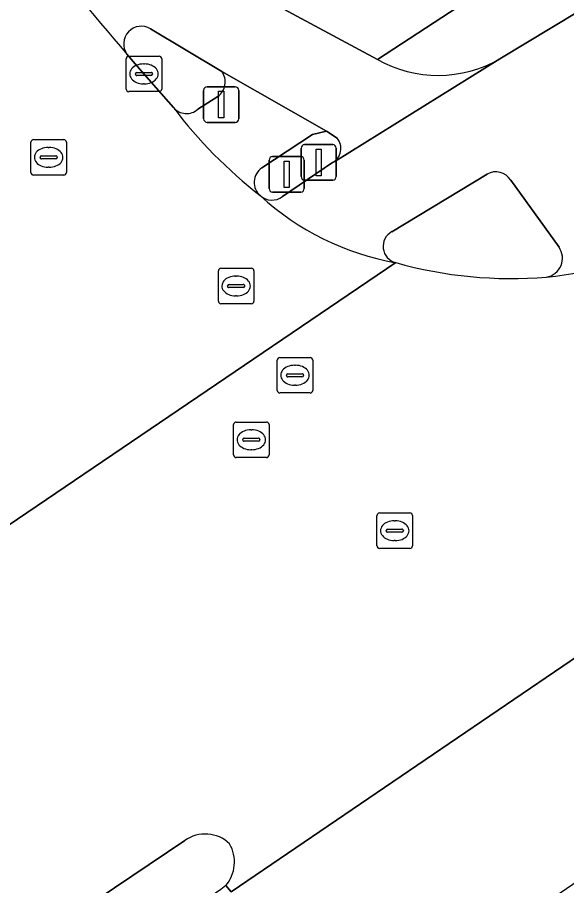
# Model space of a CAD drawing. Extents: x 157445 to 158888, y 383061 to 384688.
# Drawn here: x 158680.49 to 158695.95, y 383707.79 to 383732.23 of the extents above; entities that cross this region are included whole.
import ezdxf

# ---------------------------------------------------------------- set-up
doc = ezdxf.new("R2010")
doc.units = 0
for name, color, linetype in [('IMGEO_Drukknoppaal', 7, 'Continuous'), ('IMGEO_Fietspad_gesloten', 7, 'Continuous'), ('IMGEO_Kolk', 7, 'Continuous'), ('IMGEO_OVBaan_gesloten', 7, 'Continuous'), ('IMGEO_Rijbaan_lokaal_gesloten', 7, 'Continuous'), ('IMGEO_Rijbaan_regionaal_gesloten', 7, 'Continuous'), ('IMGEO_Rioolput', 7, 'Continuous'), ('IMGEO_Verkeerseiland_open', 7, 'Continuous'), ('IMGEO_Verkeersregelinstallatiepaal', 7, 'Continuous'), ('IMGEO_Voetpad_open', 7, 'Continuous')]:
    doc.layers.add(name, color=color, linetype=linetype)

msp = doc.modelspace()

# ---------------------------------------------------------------- linework, layer by layer
at = {"layer": 'IMGEO_Drukknoppaal'}
for p, q in [((158688.477, 383727.746), (158688.477, 383728.546)), ((158688.477, 383728.546), (158688.477, 383727.746)), ((158688.577, 383728.646), (158689.367, 383728.646)), ((158689.367, 383728.646), (158688.577, 383728.646)), ((158689.467, 383728.546), (158689.467, 383727.746)), ((158689.467, 383727.746), (158689.467, 383728.546)), ((158689.367, 383727.646), (158688.577, 383727.646)), ((158688.577, 383727.646), (158689.367, 383727.646))]:
    msp.add_line(p, q, dxfattribs=at)
msp.add_lwpolyline([(158688.897, 383728.521), (158689.047, 383728.521), (158689.047, 383727.771), (158688.897, 383727.771), (158688.897, 383728.521)], dxfattribs=at)
for centre, start, end in [((158688.577, 383728.546), 90, 180), ((158688.577, 383728.546), 90, 180), ((158689.367, 383728.546), 0, 90), ((158689.367, 383728.546), 360, 90), ((158688.577, 383727.746), 180, 270), ((158688.577, 383727.746), 180, 270), ((158689.367, 383727.746), 270, 0), ((158689.367, 383727.746), 270, 0)]:
    msp.add_arc(centre, 0.1, start, end, dxfattribs=at)
at = {"layer": 'IMGEO_Fietspad_gesloten'}
for points in [[(158713.148, 383743.628), (158712.306, 383743.091), (158711.479, 383742.55), (158700.716, 383735.223), (158698.99, 383734.061), (158697, 383732.831), (158694.073, 383731.061), (158689.425, 383728.169), (158689.365, 383728.141), (158687.952, 383727.183)], [(158690.626, 383731.044), (158687.096, 383732.948), (158682.046, 383736.216), (158681.957, 383736.275), (158681.327, 383736.747), (158680.741, 383737.274), (158680.204, 383737.85), (158679.721, 383738.472), (158679.295, 383739.135), (158678.599, 383740.185), (158678.523, 383740.286), (158677.266, 383739.429), (158677.958, 383738.422)], [(158684.241, 383731.904), (158686.242, 383730.706), (158689.193, 383729.022), (158689.495, 383728.828)], [(158689.365, 383728.141), (158689.425, 383728.169), (158694.073, 383731.061)], [(158691.034, 383726.196), (158693.714, 383727.818)], [(158694.381, 383727.647), (158695.74, 383725.757)]]:
    msp.add_lwpolyline(points, dxfattribs=at)
for centre, radius, start, end in [((158752.338, 383790.419), 90.753, 214.95646, 220.73862), ((158683.978, 383731.483), 0.497, 58.0757, 215.6678), ((158692.335, 383734.07), 3.475, 240.5501, 300.0151), ((158689.144, 383728.539), 0.455, 299.0576, 39.5118), ((158693.955, 383727.372), 0.507, 32.8763, 118.365), ((158687.657, 383727.57), 0.486, 227.5429, 307.3104), ((158692.48, 383732.824), 7.619, 227.4569, 259.8828), ((158691.258, 383725.781), 0.472, 118.3542, 255.7665), ((158693.935, 383738.607), 13.768, 276.0608, 292.7156), ((158695.3, 383725.447), 0.538, 279.5085, 35.1841)]:
    msp.add_arc(centre, radius, start, end, dxfattribs=at)
at = {"layer": 'IMGEO_Kolk'}
for p, q in [((158683.552, 383730.211), (158683.552, 383731.063)), ((158683.627, 383731.137), (158684.479, 383731.137)), ((158684.553, 383731.063), (158684.553, 383730.211)), ((158684.04, 383730.917), (158684.065, 383730.917)), ((158683.811, 383730.631), (158683.811, 383730.643)), ((158684.249, 383730.594), (158683.851, 383730.594)), ((158683.854, 383730.68), (158684.252, 383730.68)), ((158684.295, 383730.643), (158684.295, 383730.631)), ((158684.063, 383730.357), (158684.038, 383730.357)), ((158684.479, 383730.137), (158683.627, 383730.137))]:
    msp.add_line(p, q, dxfattribs=at)
for points in [[(158683.552, 383730.211), (158683.552, 383731.063)], [(158683.627, 383731.137), (158684.479, 383731.137)], [(158684.553, 383731.063), (158684.553, 383730.211)], [(158684.479, 383730.137), (158683.627, 383730.137)]]:
    msp.add_lwpolyline(points, dxfattribs=at)
for centre, radius, start, end in [((158683.629, 383731.061), 0.0765, 91.552, 178.448), ((158683.629, 383731.061), 0.0765, 91.552, 178.448), ((158684.477, 383731.061), 0.0765, 1.552, 88.448), ((158684.477, 383731.061), 0.0765, 1.552, 88.448), ((158683.851, 383730.64), 0.0403, 85.8775, 175.7526), ((158683.848, 383730.63), 0.0366, 178.938, 274.7102), ((158684.252, 383730.637), 0.043, 264.8664, 352.4533), ((158684.256, 383730.642), 0.0386, 1.7309, 96.639), ((158683.629, 383730.213), 0.0765, 181.552, 268.448), ((158683.629, 383730.213), 0.0765, 181.552, 268.448), ((158684.477, 383730.213), 0.0765, 271.552, 358.448), ((158684.477, 383730.213), 0.0765, 271.552, 358.448)]:
    msp.add_arc(centre, radius, start, end, dxfattribs=at)
for centre, major_axis, ratio, start_param, end_param in [((158684.039, 383730.637), (-0.387, 0.002), 0.722429, 4.712389, 7.853982), ((158684.064, 383730.637), (-0.39, 0.002), 0.717154, 1.570796, 4.712389)]:
    msp.add_ellipse(centre, major_axis=major_axis, ratio=ratio, start_param=start_param, end_param=end_param, dxfattribs=at)
at = {"layer": 'IMGEO_OVBaan_gesloten'}
msp.add_lwpolyline([(158680.904, 383697.465), (158695.033, 383707.081), (158699.625, 383710.219), (158709.341, 383716.859), (158708.38, 383718.256), (158708.352, 383718.295), (158706.236, 383721.282), (158703.732, 383719.615), (158701.247, 383717.918), (158700.906, 383717.685), (158697.528, 383715.366), (158697.306, 383715.234), (158697.433, 383715.048), (158686.507, 383707.612), (158686.355, 383707.788), (158686.22, 383707.676), (158683.257, 383705.647), (158680.343, 383703.697), (158677.886, 383702.002), (158679.874, 383698.989), (158679.946, 383698.882)], close=True, dxfattribs=at)
at = {"layer": 'IMGEO_Rijbaan_lokaal_gesloten'}
for points in [[(158684.881, 383729.692), (158684.052, 383730.636), (158683.575, 383731.193)], [(158679.69, 383717.568), (158691.142, 383725.324)]]:
    msp.add_lwpolyline(points, dxfattribs=at)
for centre, radius, start, end in [((158752.338, 383790.419), 90.753, 214.95646, 220.73862), ((158695.659, 383737.879), 13.535, 217.2188, 232.014), ((158692.48, 383732.824), 7.619, 227.4569, 259.8828)]:
    msp.add_arc(centre, radius, start, end, dxfattribs=at)
at = {"layer": 'IMGEO_Rijbaan_regionaal_gesloten'}
for points in [[(158691.142, 383725.324), (158679.69, 383717.568)], [(158686.355, 383707.788), (158686.507, 383707.612), (158697.433, 383715.048), (158697.306, 383715.234)], [(158676.053, 383710.244), (158675.944, 383710.136), (158674.551, 383708.936), (158673.574, 383708.16), (158675.249, 383705.727), (158676.85, 383703.4), (158679.356, 383705.137), (158682.218, 383707.049), (158685.202, 383709.056)]]:
    msp.add_lwpolyline(points, dxfattribs=at)
for centre, radius, start, end in [((158693.935, 383738.607), 13.768, 276.0608, 292.7156), ((158694.408, 383737.016), 12.14, 254.3916, 274.6336), ((158685.778, 383708.251), 0.99, 46.1901, 125.5548), ((158685.577, 383708.453), 1.024, 319.4958, 30.0188)]:
    msp.add_arc(centre, radius, start, end, dxfattribs=at)
at = {"layer": 'IMGEO_Rioolput'}
for p, q in [((158680.944, 383728.788), (158681.796, 383728.788)), ((158680.869, 383727.862), (158680.869, 383728.714)), ((158681.357, 383728.568), (158681.382, 383728.568)), ((158681.87, 383728.714), (158681.87, 383727.862)), ((158681.128, 383728.282), (158681.128, 383728.294)), ((158681.566, 383728.245), (158681.168, 383728.245)), ((158681.171, 383728.331), (158681.569, 383728.331)), ((158681.612, 383728.294), (158681.612, 383728.282)), ((158681.38, 383728.008), (158681.355, 383728.008)), ((158681.796, 383727.788), (158680.944, 383727.788)), ((158686.147, 383724.241), (158686.147, 383725.093)), ((158686.222, 383725.167), (158687.074, 383725.167)), ((158687.148, 383725.093), (158687.148, 383724.241)), ((158686.635, 383724.947), (158686.66, 383724.947)), ((158686.406, 383724.661), (158686.406, 383724.673)), ((158686.844, 383724.624), (158686.446, 383724.624)), ((158686.449, 383724.71), (158686.847, 383724.71)), ((158686.89, 383724.673), (158686.89, 383724.661)), ((158686.658, 383724.387), (158686.633, 383724.387)), ((158687.074, 383724.167), (158686.222, 383724.167)), ((158687.88, 383722.655), (158688.732, 383722.655)), ((158687.805, 383721.729), (158687.805, 383722.581)), ((158688.293, 383722.435), (158688.318, 383722.435)), ((158688.806, 383722.581), (158688.806, 383721.729)), ((158688.064, 383722.149), (158688.064, 383722.161)), ((158688.107, 383722.198), (158688.505, 383722.198)), ((158688.548, 383722.161), (158688.548, 383722.149)), ((158688.502, 383722.112), (158688.104, 383722.112)), ((158688.732, 383721.655), (158687.88, 383721.655)), ((158688.316, 383721.875), (158688.291, 383721.875)), ((158686.575, 383719.912), (158686.575, 383720.764)), ((158686.65, 383720.838), (158687.502, 383720.838)), ((158687.576, 383720.764), (158687.576, 383719.912)), ((158687.063, 383720.618), (158687.088, 383720.618)), ((158686.834, 383720.332), (158686.834, 383720.344)), ((158687.272, 383720.295), (158686.874, 383720.295)), ((158686.877, 383720.381), (158687.275, 383720.381)), ((158687.318, 383720.344), (158687.318, 383720.332)), ((158687.086, 383720.058), (158687.061, 383720.058)), ((158687.502, 383719.838), (158686.65, 383719.838)), ((158690.689, 383718.279), (158691.541, 383718.279)), ((158690.614, 383717.353), (158690.614, 383718.205)), ((158691.102, 383718.059), (158691.127, 383718.059)), ((158691.615, 383718.205), (158691.615, 383717.353)), ((158690.873, 383717.773), (158690.873, 383717.785)), ((158691.311, 383717.736), (158690.913, 383717.736)), ((158690.916, 383717.822), (158691.314, 383717.822)), ((158691.357, 383717.785), (158691.357, 383717.773)), ((158691.125, 383717.499), (158691.1, 383717.499)), ((158691.541, 383717.279), (158690.689, 383717.279))]:
    msp.add_line(p, q, dxfattribs=at)
for points in [[(158680.944, 383728.788), (158681.796, 383728.788)], [(158680.869, 383727.862), (158680.869, 383728.714)], [(158681.87, 383728.714), (158681.87, 383727.862)], [(158681.796, 383727.788), (158680.944, 383727.788)], [(158686.147, 383724.241), (158686.147, 383725.093)], [(158686.222, 383725.167), (158687.074, 383725.167)], [(158687.148, 383725.093), (158687.148, 383724.241)], [(158687.074, 383724.167), (158686.222, 383724.167)], [(158687.88, 383722.655), (158688.732, 383722.655)], [(158687.805, 383721.729), (158687.805, 383722.581)], [(158688.806, 383722.581), (158688.806, 383721.729)], [(158688.732, 383721.655), (158687.88, 383721.655)], [(158686.575, 383719.912), (158686.575, 383720.764)], [(158686.65, 383720.838), (158687.502, 383720.838)], [(158687.576, 383720.764), (158687.576, 383719.912)], [(158687.502, 383719.838), (158686.65, 383719.838)], [(158690.689, 383718.279), (158691.541, 383718.279)], [(158690.614, 383717.353), (158690.614, 383718.205)], [(158691.615, 383718.205), (158691.615, 383717.353)], [(158691.541, 383717.279), (158690.689, 383717.279)]]:
    msp.add_lwpolyline(points, dxfattribs=at)
for centre, radius, start, end in [((158680.946, 383728.712), 0.0765, 91.552, 178.448), ((158680.946, 383728.712), 0.0765, 91.552, 178.448), ((158681.794, 383728.712), 0.0765, 1.552, 88.448), ((158681.794, 383728.712), 0.0765, 1.552, 88.448), ((158681.168, 383728.291), 0.0403, 85.8775, 175.7526), ((158681.165, 383728.281), 0.0366, 178.938, 274.7102), ((158681.569, 383728.288), 0.043, 264.8664, 352.4533), ((158681.573, 383728.293), 0.0386, 1.7309, 96.639), ((158680.946, 383727.864), 0.0765, 181.552, 268.448), ((158680.946, 383727.864), 0.0765, 181.552, 268.448), ((158681.794, 383727.864), 0.0765, 271.552, 358.448), ((158681.794, 383727.864), 0.0765, 271.552, 358.448), ((158686.224, 383725.091), 0.0765, 91.552, 178.448), ((158686.224, 383725.091), 0.0765, 91.552, 178.448), ((158687.072, 383725.091), 0.0765, 1.552, 88.448), ((158687.072, 383725.091), 0.0765, 1.552, 88.448), ((158686.446, 383724.67), 0.0403, 85.8775, 175.7526), ((158686.443, 383724.66), 0.0366, 178.938, 274.7102), ((158686.847, 383724.667), 0.043, 264.8664, 352.4533), ((158686.851, 383724.672), 0.0386, 1.7309, 96.639), ((158686.224, 383724.243), 0.0765, 181.552, 268.448), ((158686.224, 383724.243), 0.0765, 181.552, 268.448), ((158687.072, 383724.243), 0.0765, 271.552, 358.448), ((158687.072, 383724.243), 0.0765, 271.552, 358.448), ((158687.882, 383722.579), 0.0765, 91.552, 178.448), ((158687.882, 383722.579), 0.0765, 91.552, 178.448), ((158688.73, 383722.579), 0.0765, 1.552, 88.448), ((158688.73, 383722.579), 0.0765, 1.552, 88.448), ((158688.104, 383722.158), 0.0403, 85.8775, 175.7526), ((158688.101, 383722.148), 0.0366, 178.938, 274.7102), ((158688.505, 383722.155), 0.043, 264.8664, 352.4533), ((158688.509, 383722.16), 0.0386, 1.7309, 96.639), ((158687.882, 383721.731), 0.0765, 181.552, 268.448), ((158687.882, 383721.731), 0.0765, 181.552, 268.448), ((158688.73, 383721.731), 0.0765, 271.552, 358.448), ((158688.73, 383721.731), 0.0765, 271.552, 358.448), ((158686.652, 383720.762), 0.0765, 91.552, 178.448), ((158686.652, 383720.762), 0.0765, 91.552, 178.448), ((158687.5, 383720.762), 0.0765, 1.552, 88.448), ((158687.5, 383720.762), 0.0765, 1.552, 88.448), ((158686.874, 383720.341), 0.0403, 85.8775, 175.7526), ((158686.871, 383720.331), 0.0366, 178.938, 274.7102), ((158687.275, 383720.338), 0.043, 264.8664, 352.4533), ((158687.279, 383720.343), 0.0386, 1.7309, 96.639), ((158686.652, 383719.914), 0.0765, 181.552, 268.448), ((158686.652, 383719.914), 0.0765, 181.552, 268.448), ((158687.5, 383719.914), 0.0765, 271.552, 358.448), ((158687.5, 383719.914), 0.0765, 271.552, 358.448), ((158690.691, 383718.203), 0.0765, 91.552, 178.448), ((158690.691, 383718.203), 0.0765, 91.552, 178.448), ((158691.539, 383718.203), 0.0765, 1.552, 88.448), ((158691.539, 383718.203), 0.0765, 1.552, 88.448), ((158690.913, 383717.782), 0.0403, 85.8775, 175.7526), ((158690.91, 383717.772), 0.0366, 178.938, 274.7102), ((158691.314, 383717.779), 0.043, 264.8664, 352.4533), ((158691.318, 383717.784), 0.0386, 1.7309, 96.639), ((158690.691, 383717.355), 0.0765, 181.552, 268.448), ((158690.691, 383717.355), 0.0765, 181.552, 268.448), ((158691.539, 383717.355), 0.0765, 271.552, 358.448), ((158691.539, 383717.355), 0.0765, 271.552, 358.448)]:
    msp.add_arc(centre, radius, start, end, dxfattribs=at)
for centre, major_axis, ratio, start_param, end_param in [((158681.356, 383728.288), (-0.387, 0.002), 0.722429, 4.712389, 7.853982), ((158681.381, 383728.288), (-0.39, 0.002), 0.717154, 1.570796, 4.712389), ((158686.634, 383724.667), (-0.387, 0.002), 0.722429, 4.712389, 7.853982), ((158686.659, 383724.667), (-0.39, 0.002), 0.717154, 1.570796, 4.712389), ((158688.292, 383722.155), (-0.387, 0.002), 0.722429, 4.712389, 7.853982), ((158688.317, 383722.155), (-0.39, 0.002), 0.717154, 1.570796, 4.712389), ((158687.062, 383720.338), (-0.387, 0.002), 0.722429, 4.712389, 7.853982), ((158687.087, 383720.338), (-0.39, 0.002), 0.717154, 1.570796, 4.712389), ((158691.101, 383717.779), (-0.387, 0.002), 0.722429, 4.712389, 7.853982), ((158691.126, 383717.779), (-0.39, 0.002), 0.717154, 1.570796, 4.712389)]:
    msp.add_ellipse(centre, major_axis=major_axis, ratio=ratio, start_param=start_param, end_param=end_param, dxfattribs=at)
at = {"layer": 'IMGEO_Verkeerseiland_open'}
for points in [[(158686.242, 383730.706), (158684.241, 383731.904)], [(158683.575, 383731.193), (158684.052, 383730.636), (158684.881, 383729.692)], [(158685.572, 383729.643), (158686.129, 383730.001)], [(158689.495, 383728.828), (158689.193, 383729.022), (158688.801, 383728.934), (158687.373, 383727.989)], [(158687.952, 383727.183), (158689.365, 383728.141)], [(158693.714, 383727.818), (158691.034, 383726.196)], [(158695.74, 383725.757), (158694.381, 383727.647)], [(158685.202, 383709.056), (158682.218, 383707.049)]]:
    msp.add_lwpolyline(points, dxfattribs=at)
for centre, radius, start, end in [((158683.978, 383731.483), 0.497, 58.0757, 215.6678), ((158685.841, 383730.409), 0.499, 305.2178, 36.57), ((158685.25, 383730.005), 0.484, 220.2655, 311.6222), ((158689.144, 383728.539), 0.455, 299.0576, 39.5118), ((158687.647, 383727.583), 0.489, 123.9859, 229.5403), ((158693.955, 383727.372), 0.507, 32.8763, 118.365), ((158687.657, 383727.57), 0.486, 227.5429, 307.3104), ((158691.258, 383725.781), 0.472, 118.3542, 255.7665), ((158695.3, 383725.447), 0.538, 279.5085, 35.1841), ((158694.408, 383737.016), 12.14, 254.3916, 274.6336), ((158685.778, 383708.251), 0.99, 46.1901, 125.5548), ((158685.577, 383708.453), 1.024, 319.4958, 30.0188)]:
    msp.add_arc(centre, radius, start, end, dxfattribs=at)
at = {"layer": 'IMGEO_Verkeersregelinstallatiepaal'}
for p, q in [((158685.833, 383730.273), (158686.623, 383730.273)), ((158686.623, 383730.273), (158685.833, 383730.273)), ((158685.733, 383729.373), (158685.733, 383730.173)), ((158685.733, 383730.173), (158685.733, 383729.373)), ((158686.723, 383730.173), (158686.723, 383729.373)), ((158686.723, 383729.373), (158686.723, 383730.173)), ((158686.623, 383729.273), (158685.833, 383729.273)), ((158685.833, 383729.273), (158686.623, 383729.273)), ((158687.676, 383728.31), (158688.466, 383728.31)), ((158688.466, 383728.31), (158687.676, 383728.31)), ((158687.576, 383727.41), (158687.576, 383728.21)), ((158687.576, 383728.21), (158687.576, 383727.41)), ((158688.566, 383728.21), (158688.566, 383727.41)), ((158688.566, 383727.41), (158688.566, 383728.21)), ((158688.466, 383727.31), (158687.676, 383727.31)), ((158687.676, 383727.31), (158688.466, 383727.31))]:
    msp.add_line(p, q, dxfattribs=at)
for points in [[(158686.153, 383730.148), (158686.303, 383730.148), (158686.303, 383729.398), (158686.153, 383729.398), (158686.153, 383730.148)], [(158687.996, 383728.185), (158688.146, 383728.185), (158688.146, 383727.435), (158687.996, 383727.435), (158687.996, 383728.185)]]:
    msp.add_lwpolyline(points, dxfattribs=at)
for centre, start, end in [((158685.833, 383730.173), 90, 180), ((158685.833, 383730.173), 90, 180), ((158686.623, 383730.173), 0, 90), ((158686.623, 383730.173), 360, 90), ((158685.833, 383729.373), 180, 270), ((158685.833, 383729.373), 180, 270), ((158686.623, 383729.373), 270, 0), ((158686.623, 383729.373), 270, 0), ((158687.676, 383728.21), 90, 180), ((158687.676, 383728.21), 90, 180), ((158688.466, 383728.21), 0, 90), ((158688.466, 383728.21), 360, 90), ((158687.676, 383727.41), 180, 270), ((158687.676, 383727.41), 180, 270), ((158688.466, 383727.41), 270, 0), ((158688.466, 383727.41), 270, 0)]:
    msp.add_arc(centre, 0.1, start, end, dxfattribs=at)
at = {"layer": 'IMGEO_Voetpad_open'}
for points in [[(158694.073, 383731.061), (158697, 383732.831), (158698.99, 383734.061), (158700.716, 383735.223), (158711.479, 383742.55)], [(158687.096, 383732.948), (158690.626, 383731.044), (158693.118, 383732.666)], [(158693.118, 383732.666), (158690.626, 383731.044)], [(158687.373, 383727.989), (158688.801, 383728.934), (158689.193, 383729.022), (158686.242, 383730.706)], [(158686.129, 383730.001), (158685.572, 383729.643)]]:
    msp.add_lwpolyline(points, dxfattribs=at)
for centre, radius, start, end in [((158692.335, 383734.07), 3.475, 240.5501, 300.0151), ((158685.841, 383730.409), 0.499, 305.2178, 36.57), ((158685.25, 383730.005), 0.484, 220.2655, 311.6222), ((158695.659, 383737.879), 13.535, 217.2188, 232.014), ((158687.647, 383727.583), 0.489, 123.9859, 229.5403)]:
    msp.add_arc(centre, radius, start, end, dxfattribs=at)

doc.saveas('drawing.dxf')
